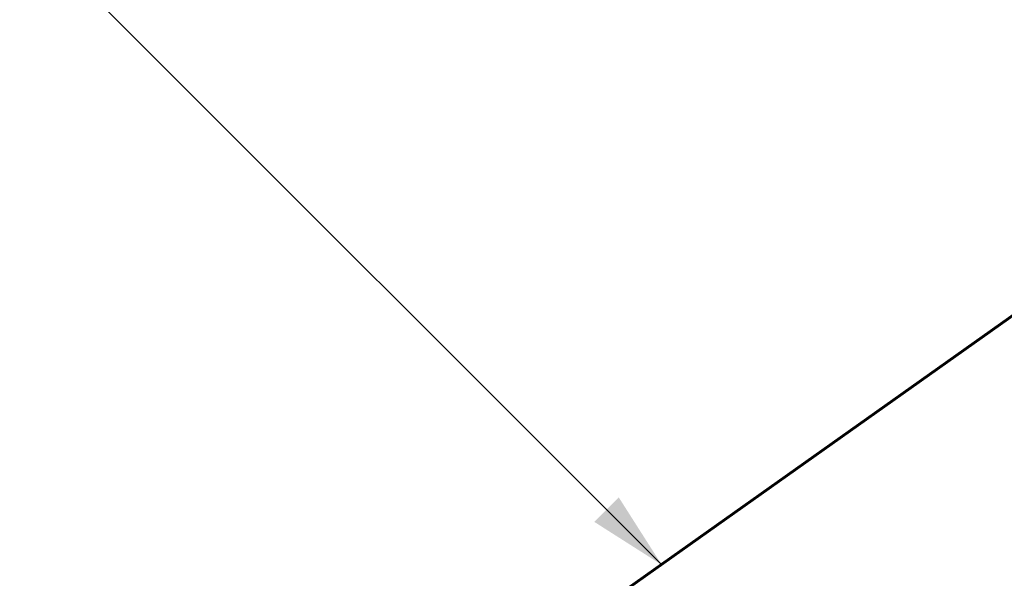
# Model space of a CAD drawing. Header units: millimetres. Extents: x 6 to 414, y 7 to 290.
# Tile 331 of 341: x 105 to 128, y 253 to 266. Entities that reach past the tile are written whole.
import ezdxf

# ---------------------------------------------------------------- set-up
doc = ezdxf.new("R2010")
doc.units = ezdxf.units.MM
doc.header["$LTSCALE"] = 23.1
doc.layers.get('0').update_dxf_attribs({"linetype": 'CONTINUOUS'})
doc.styles.get("Standard").update_dxf_attribs({"font": 'txt', "width": 0.6})
doc.dimstyles.get("Standard").update_dxf_attribs({"dimtxt": 2.5, "dimasz": 1.8, "dimexe": 0.05, "dimexo": 0.0625, "dimtad": 1, "dimzin": 0, "dimdsep": 46, "dimtxsty": 'Standard', "dimblk": '_FILLED', "dimblk1": '_FILLED', "dimblk2": '_FILLED', "dimcen": 0.09, "dimadec": 0, "dimazin": 0, "dimtol": 1, "dimtp": 0.01, "dimtm": 0.01, "dimtfac": 1, "dimtofl": 0, "dimtmove": 0, "dimatfit": 3, "dimldrblk": '_FILLED', "dimfxl": 0, "dimtolj": 1, "dimtzin": 0, "dimarcsym": 0})

# ---------------------------------------------------------------- blocks, each defined once
blk = doc.blocks.new('_FILLED')
at = {"color": 0, "linetype": 'ByBlock'}
blk.add_solid([(0, 0), (-1, 0.222), (-1, -0.222)], dxfattribs=at)

msp = doc.modelspace()

# ---------------------------------------------------------------- linework, layer by layer
at = {"color": 7, "linetype": 'Continuous'}
for p, q in [((105.156, 242.748), (136.696, 265.118)), ((105.222, 242.758), (136.763, 265.128))]:
    msp.add_line(p, q, dxfattribs=at)

# ---------------------------------------------------------------- leaders
at = {"color": 2, "linetype": 'Continuous'}
msp.add_leader([(119.97, 253.217), (105.439, 267.759)], dimstyle='Standard', override={"dimtad": 0}, dxfattribs=at)

doc.saveas('drawing.dxf')
